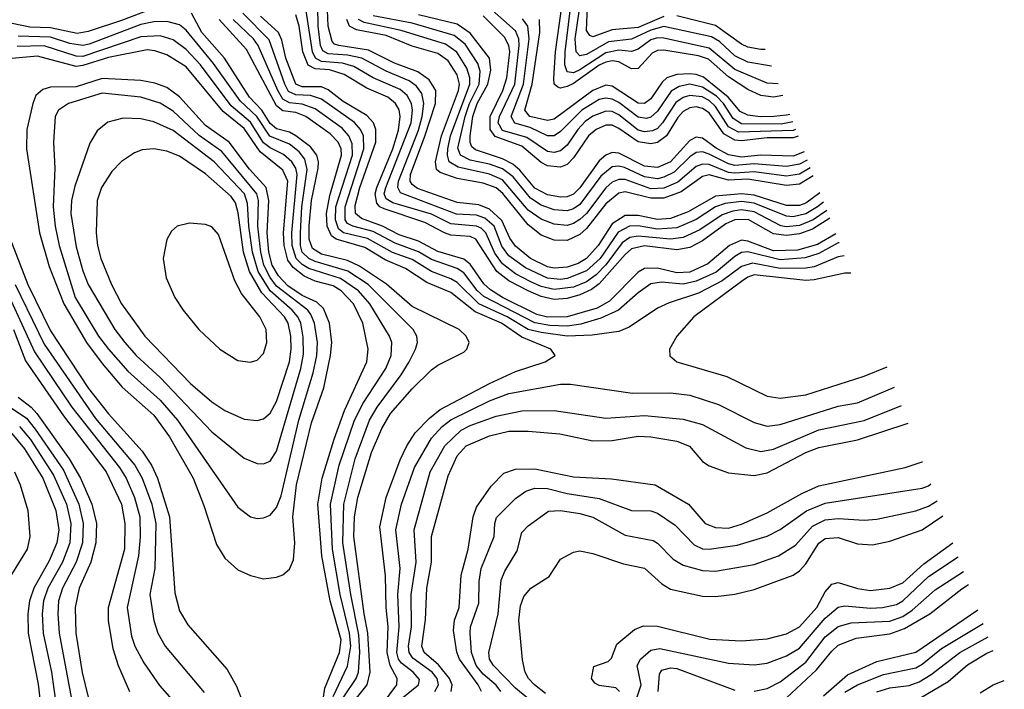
# Model space of a CAD drawing. Header units: inches. Extents: x 990535 to 1117859, y 769386 to 892122.
# Tile 1016 of 1056: x 1095275 to 1098324, y 843096 to 845170. Entities that reach past the tile are written whole.
import ezdxf

# ---------------------------------------------------------------- set-up
doc = ezdxf.new("R2010")
doc.units = ezdxf.units.IN
doc.header["$MEASUREMENT"] = 0
doc.layers.add('B0894', color=7, linetype='Continuous')

msp = doc.modelspace()

# ---------------------------------------------------------------- linework, layer by layer
at = {"layer": 'B0894', "color": 5}
for points, elevation in [([(1097624.4, 844970.9), (1097590, 844973.6), (1097490, 845015.5), (1097410, 845081.4), (1097270, 845112.9), (1097250, 845113.2), (1097230, 845107.3), (1097190, 845078.3), (1097170, 845071), (1097130, 845075.3), (1097090, 845066.9), (1097010, 845014.8), (1096990, 845005.4), (1096970, 845008), (1096963.7, 845030), (1096963.9, 845070), (1096990.6, 845290.6)], 3860), ([(1097753.4, 844633.1), (1097710, 844601.1), (1097690, 844594.3), (1097650, 844594.7), (1097550, 844626.3), (1097510, 844630.9), (1097430, 844623.7), (1097345.5, 844574.5), (1097290, 844554.1), (1097250, 844551.4), (1097190, 844563.8), (1097150, 844563.1), (1097110, 844537.4), (1097066.9, 844470), (1097029.8, 844430), (1097005, 844415), (1096970, 844403.2), (1096930, 844400.2), (1096910, 844404.2), (1096856.7, 844430), (1096810, 844468.4), (1096793.3, 844493.3), (1096767.8, 844547.8), (1096730, 844582.9), (1096696.7, 844596.7), (1096630, 844603.7), (1096507.3, 844647.3), (1096490, 844659.7), (1096484.4, 844670), (1096485.2, 844690), (1096530, 844808.6), (1096562.3, 844910), (1096563.4, 844950), (1096543, 844983), (1096508.2, 845008.2), (1096435.1, 845035.1), (1096355.2, 845075.2), (1096262.9, 845090), (1096250, 845094), (1096242.4, 845102.4), (1096230.4, 845150), (1096226.3, 845250)], 4120), ([(1097677.8, 844829.6), (1097670, 844827), (1097501.2, 844821.2), (1097470, 844837.7), (1097430, 844901.3), (1097410, 844919.3), (1097389, 844931), (1097350, 844935.3), (1097330, 844928.7), (1097307, 844913), (1097266.2, 844850), (1097250, 844832.6), (1097234.6, 844825.4), (1097210, 844822.5), (1097190, 844827.7), (1097130, 844874.8), (1097110, 844885), (1097090, 844886.7), (1097050, 844871.4), (1097026, 844854), (1097003, 844830), (1096970, 844781.6), (1096950, 844764), (1096930, 844758.5), (1096910, 844761.3), (1096845.4, 844805.4), (1096770, 844827), (1096756.8, 844850), (1096761.2, 844870), (1096808.1, 844970), (1096821.9, 845090), (1096820.3, 845110), (1096810, 845135.2), (1096710, 845224.3)], 3960), ([(1097603.8, 845025.5), (1097530, 845038.3), (1097490, 845057.9), (1097442.3, 845102.3), (1097417, 845117), (1097270, 845148.4), (1097230, 845137.1), (1097170, 845109.1), (1097098.7, 845101.3), (1097030, 845061.5), (1097010, 845057.4), (1096998.7, 845070), (1096995.7, 845110), (1097014.3, 845245.7)], 3840), ([(1095710, 845212.4), (1095590, 845166.7), (1095486.5, 845133.5), (1095452.7, 845127.3), (1095370, 845144.2), (1095306.2, 845146.2), (1095190, 845170), (1095090, 845158.1), (1094950, 845196.5)], 4320), ([(1097774.2, 844579.3), (1097732.4, 844550), (1097690, 844532.8), (1097650, 844528.8), (1097631.9, 844531.9), (1097550, 844574.8), (1097510, 844580.7), (1097483.3, 844576.7), (1097450, 844565.9), (1097381.1, 844518.9), (1097330, 844495.3), (1097290, 844490.4), (1097190, 844499.8), (1097164.8, 844495.2), (1097141.2, 844478.8), (1097090, 844410.4), (1097060.2, 844379.8), (1097030, 844357.8), (1096990, 844341.2), (1096930, 844334.1), (1096890, 844344), (1096857.7, 844357.7), (1096810, 844383.1), (1096770, 844413.7), (1096746.3, 844446.3), (1096718, 844510), (1096703.9, 844523.9), (1096690, 844530.8), (1096610, 844537.1), (1096550, 844567.3), (1096430, 844602.8), (1096410, 844615.5), (1096403.7, 844630), (1096408.4, 844650), (1096486.9, 844850), (1096491.5, 844890), (1096488, 844910), (1096474.5, 844934.5), (1096453.6, 844953.6), (1096370, 844989.8), (1096310, 845024.5), (1096274.6, 845034.6), (1096210, 845040.4), (1096190.5, 845050.5), (1096181.5, 845070), (1096160.1, 845210)], 4160), ([(1097764.5, 844604.4), (1097746, 844590), (1097710, 844568.8), (1097670, 844559.7), (1097650, 844561.1), (1097550, 844601.6), (1097510, 844606.7), (1097459.8, 844600.2), (1097430, 844590.6), (1097370, 844550.5), (1097310, 844525.2), (1097250, 844521.5), (1097190, 844531.6), (1097163, 844530), (1097128, 844512), (1097072.4, 844430), (1097030, 844392.1), (1096970, 844368.2), (1096950, 844364.8), (1096910, 844368.9), (1096841.2, 844401.2), (1096790, 844438.7), (1096768.4, 844468.4), (1096744.2, 844530), (1096715.5, 844555.5), (1096690, 844564.5), (1096627.9, 844567.9), (1096454, 844634), (1096445.5, 844650), (1096448.2, 844670), (1096510, 844827.5), (1096521.7, 844870), (1096526.9, 844910), (1096520.6, 844940.6), (1096503.7, 844963.7), (1096480.7, 844980.7), (1096409.5, 845010), (1096334.8, 845050), (1096290, 845059.8), (1096230, 845063.5), (1096213.7, 845073.7), (1096206.9, 845090), (1096199, 845150), (1096197.9, 845210)], 4140), ([(1097638.1, 844934.7), (1097610, 844929.3), (1097570, 844934.5), (1097530, 844953.8), (1097470, 844992.9), (1097407.7, 845047.7), (1097377.6, 845057.6), (1097270, 845074.9), (1097250, 845074), (1097234.1, 845065.9), (1097190, 845018.5), (1097170, 845017.3), (1097130, 845039.2), (1097110, 845042.2), (1097090, 845037.8), (1097070, 845028.5), (1096990, 844971.9), (1096970, 844962.5), (1096950, 844958.1), (1096941, 844961), (1096930, 844970), (1096928.9, 844988.9), (1096934.4, 845070), (1096953.6, 845210)], 3880), ([(1097270, 845179), (1097190, 845145.3), (1097110, 845138.4), (1097050, 845116.1), (1097040.2, 845120.2), (1097030, 845136.2), (1097033.6, 845210)], 3820), ([(1096276.5, 843070), (1096317, 843130), (1096324.5, 843150), (1096328.5, 843211.5), (1096324.9, 843264.9), (1096300, 843390), (1096275.7, 843550), (1096278.9, 843670), (1096313.5, 843810), (1096358.6, 843930), (1096381.9, 843970), (1096456.3, 844070), (1096480.6, 844110), (1096501, 844150), (1096506.7, 844170), (1096504.8, 844190), (1096493.8, 844210), (1096353.8, 844350), (1096291.5, 844391.5), (1096190, 844421.2), (1096169.8, 844429.8), (1096150, 844449.7), (1096144.5, 844470), (1096144, 844510), (1096149.1, 844590), (1096165.4, 844705.4), (1096158.2, 844738.2), (1096140.5, 844760.5), (1096110, 844783.8), (1096049.1, 844809.1), (1096009.6, 844870), (1095957.9, 844917.9), (1095874.5, 845034.5), (1095790, 845137.3), (1095770, 845154), (1095730, 845164.3), (1095690, 845162.9), (1095650, 845154.3), (1095490, 845093.6), (1095470, 845090.2), (1095430, 845096.2), (1095370, 845115.6), (1095270, 845119.1)], 4340), ([(1096310, 843059), (1096350.6, 843110), (1096360.6, 843150), (1096353.2, 843270), (1096341.2, 843330), (1096309.6, 843570), (1096311.7, 843630), (1096321.9, 843690), (1096364.6, 843830), (1096396.2, 843903.8), (1096423.4, 843950), (1096490, 844026.5), (1096550, 844085.5), (1096570, 844100.1), (1096650, 844140.5), (1096659.9, 844150), (1096666.7, 844170), (1096657.7, 844190), (1096635.6, 844210), (1096490, 844282.1), (1096410.8, 844350.8), (1096326.9, 844406.9), (1096290, 844424), (1096210, 844443.9), (1096181.5, 844461.5), (1096170.9, 844490), (1096171.2, 844531.2), (1096178.5, 844610), (1096199.3, 844710), (1096200.3, 844730), (1096195, 844750), (1096175.5, 844775.5), (1096130.3, 844810.3), (1096110, 844821.1), (1096070, 844831.4), (1096050, 844847.8), (1096025, 844890), (1095986.6, 844930), (1095909.5, 845050), (1095838.6, 845130), (1095807, 845190)], 4320), ([(1096398.1, 843050), (1096442.6, 843110), (1096444.3, 843130), (1096422.3, 843170), (1096412.5, 843210), (1096416.4, 843290), (1096409.6, 843350), (1096407.4, 843447.4), (1096390, 843599.1), (1096410.2, 843689.8), (1096453.5, 843806.5), (1096474.2, 843850), (1096500.1, 843890), (1096543.7, 843936.3), (1096577, 843963), (1096730, 844043.5), (1096810, 844080.2), (1096902.2, 844110), (1096933.3, 844130), (1096920.3, 844150), (1096830, 844186.5), (1096766.6, 844230), (1096685.6, 844265.6), (1096610, 844324.6), (1096535.8, 844355.8), (1096470, 844399.3), (1096406.6, 844426.6), (1096344, 844464), (1096254.6, 844490), (1096240.7, 844500.7), (1096227, 844530), (1096225, 844570), (1096235.2, 844624.8), (1096271.8, 844750), (1096270.3, 844770), (1096261.3, 844790), (1096236.2, 844816.2), (1096160.8, 844870), (1096130, 844882.2), (1096090, 844887.5), (1096070, 844902.7), (1095977.7, 845077.7), (1095893, 845170)], 4280), ([(1097828.5, 844438.9), (1097810, 844435.2), (1097735.2, 844404.8), (1097710, 844400.2), (1097630, 844398.8), (1097544, 844416), (1097510, 844406), (1097450, 844361.2), (1097377.5, 844322.5), (1097286.7, 844293.3), (1097250, 844276.7), (1097162, 844218), (1097130, 844204.5), (1097047.4, 844192.6), (1096970, 844190.1), (1096890, 844200.7), (1096850, 844210.8), (1096784.9, 844250), (1096697.2, 844290), (1096630, 844356.2), (1096610, 844367.6), (1096550, 844390.5), (1096490, 844427), (1096428.9, 844448.9), (1096351.7, 844491.7), (1096277.9, 844510), (1096262.1, 844522.1), (1096252.6, 844550), (1096254.2, 844590), (1096305.3, 844750), (1096305, 844785), (1096294.3, 844810), (1096273.3, 844833.3), (1096190, 844894.1), (1096150, 844908.4), (1096110, 844912.1), (1096090, 844923.5), (1096074.4, 844950), (1096013.7, 845090), (1095998.7, 845110), (1095936.3, 845170)], 4260), ([(1097813, 844479.1), (1097810, 844478.3), (1097750, 844445.3), (1097707.6, 844432.4), (1097630, 844426.1), (1097530, 844450.5), (1097510, 844448.5), (1097490, 844436.9), (1097431.8, 844388.2), (1097370, 844360.2), (1097330, 844350.5), (1097262.8, 844357.2), (1097230, 844352), (1097190, 844324), (1097129.4, 844270.6), (1097074.7, 844245.3), (1097012.8, 844227.2), (1096970, 844220.9), (1096917, 844223), (1096870, 844231.1), (1096712.7, 844312.7), (1096691.5, 844331.5), (1096650, 844386.3), (1096630, 844399.4), (1096550, 844426.8), (1096510, 844450.6), (1096437.4, 844477.4), (1096370, 844513.5), (1096306.5, 844530), (1096290, 844538.9), (1096282.9, 844550), (1096282.8, 844590), (1096340.5, 844770), (1096339.1, 844810), (1096330.2, 844830), (1096311.5, 844851.5), (1096210, 844923.9), (1096175, 844935), (1096130, 844937), (1096107.8, 844947.8), (1096095.6, 844970), (1096047.2, 845107.2), (1095965.8, 845190)], 4240), ([(1097802.2, 844507), (1097745.9, 844474.1), (1097683.5, 844456.5), (1097610, 844454), (1097530, 844483.7), (1097510, 844487.2), (1097472.8, 844470), (1097405.8, 844414.2), (1097350, 844388.4), (1097310, 844385.7), (1097250, 844400.5), (1097210, 844399.6), (1097190, 844387.6), (1097101.7, 844298.3), (1097063.2, 844276.8), (1096970, 844249.5), (1096910, 844248.7), (1096876.8, 844256.8), (1096769.8, 844309.8), (1096733.1, 844333.1), (1096712.2, 844352.2), (1096670, 844412.7), (1096650, 844428.7), (1096570, 844451.8), (1096510, 844483.5), (1096450, 844503.3), (1096398.6, 844530), (1096333.8, 844553.8), (1096314.7, 844570), (1096313.9, 844593.9), (1096327.9, 844650), (1096377.7, 844790), (1096378.2, 844830), (1096370.4, 844850), (1096350, 844872.7), (1096276.8, 844916.8), (1096230, 844952.2), (1096210, 844961.3), (1096150, 844962.2), (1096130.5, 844970.5), (1096098.9, 845050), (1096086.7, 845106.7), (1096076.7, 845130), (1096020.8, 845180.8)], 4220), ([(1097783.7, 844554.9), (1097730, 844521.2), (1097690, 844506.4), (1097650, 844501.2), (1097610, 844506.2), (1097531.3, 844551.3), (1097490, 844550.4), (1097462, 844538), (1097390, 844484.9), (1097350, 844464.4), (1097310, 844457.2), (1097210, 844469.8), (1097170, 844460.3), (1097150, 844443), (1097070, 844351.6), (1097046.2, 844333.8), (1097010, 844317.5), (1096970, 844306.3), (1096930, 844303.7), (1096890, 844313.1), (1096849.6, 844330), (1096790, 844360.8), (1096752.8, 844390), (1096688, 844490), (1096670, 844498.6), (1096610, 844502.9), (1096590, 844509.6), (1096530, 844542.1), (1096403.6, 844583.6), (1096389.7, 844590), (1096381.1, 844601.1), (1096375.4, 844630), (1096380.6, 844650), (1096430, 844770.1), (1096448.1, 844828.1), (1096453.4, 844870), (1096450.3, 844890.3), (1096438.8, 844910), (1096414.7, 844930), (1096350, 844957.7), (1096280.1, 845000.1), (1096234.4, 845014.4), (1096190, 845017), (1096168.5, 845028.5), (1096152.1, 845070), (1096139.9, 845150), (1096130, 845184.7)], 4180), ([(1097732.7, 844686.6), (1097690, 844660), (1097650, 844656.1), (1097530, 844676.2), (1097470, 844672.3), (1097410, 844689.1), (1097390, 844684.2), (1097323.6, 844636.4), (1097270, 844616.8), (1097230, 844616.9), (1097150, 844636.6), (1097130, 844632.6), (1097090, 844599.7), (1097030, 844523), (1097010, 844504.1), (1096970, 844485.9), (1096930, 844487.3), (1096890, 844502.9), (1096850, 844534), (1096771.1, 844631.1), (1096750, 844649.4), (1096710, 844664), (1096630, 844677.6), (1096576.8, 844696.8), (1096565.4, 844705.4), (1096562.8, 844730), (1096581.2, 844810), (1096634, 844950), (1096636.8, 844970), (1096630, 844998.8), (1096601.9, 845041.9), (1096570, 845064.9), (1096490, 845088.1), (1096410, 845120.8), (1096318.4, 845138.4), (1096296.7, 845150), (1096287.8, 845170)], 4080), ([(1097723.5, 844710.5), (1097690, 844691.5), (1097650, 844685.4), (1097550, 844698.2), (1097490, 844694.1), (1097470, 844696.5), (1097410, 844721.7), (1097390, 844722.6), (1097370, 844715), (1097313.1, 844666.9), (1097270, 844648.5), (1097230, 844646.4), (1097150, 844674.6), (1097130, 844675), (1097110, 844666.8), (1097090, 844649.2), (1097030.2, 844570), (1097010, 844551.3), (1096990, 844538.7), (1096970, 844532.7), (1096930, 844536.1), (1096890, 844552), (1096850, 844580.3), (1096770, 844673.6), (1096730, 844691.8), (1096632.6, 844712.7), (1096605.4, 844730), (1096600.2, 844750), (1096601.1, 844770), (1096609.2, 844810), (1096668.7, 844970), (1096669.1, 844990), (1096659.6, 845019.6), (1096628.8, 845068.8), (1096594, 845094), (1096456.6, 845136.6), (1096341.2, 845161.2), (1096324.2, 845170)], 4060), ([(1097714.2, 844734.6), (1097690, 844722.7), (1097650, 844715.3), (1097550, 844723), (1097490, 844718.5), (1097470, 844723.2), (1097410, 844753.8), (1097390, 844760.1), (1097370, 844758.9), (1097350, 844745.1), (1097302, 844698), (1097270, 844681.6), (1097250, 844677.3), (1097210, 844683.3), (1097147.9, 844712.1), (1097130, 844716.4), (1097110, 844713.6), (1097074.9, 844685.1), (1097010, 844597.4), (1096990, 844584), (1096970, 844577.8), (1096930, 844580.9), (1096890, 844595.6), (1096857.1, 844617.1), (1096803, 844683), (1096770, 844707.8), (1096730, 844722.1), (1096670, 844734.8), (1096639.7, 844750), (1096631.7, 844771.8), (1096654.6, 844870), (1096668.2, 844910), (1096697.7, 844970), (1096701, 845010), (1096694.1, 845034.1), (1096654.1, 845094.1), (1096620.6, 845120.6), (1096490, 845158.7), (1096370, 845181.3)], 4040), ([(1097704.1, 844760.5), (1097670, 844747.6), (1097570, 844750.6), (1097510, 844743.6), (1097470, 844751.2), (1097432, 844772), (1097390, 844802.5), (1097370, 844806), (1097350, 844795.5), (1097290.9, 844729.1), (1097250, 844711.6), (1097210, 844715.8), (1097130, 844756), (1097110, 844758.3), (1097090, 844750.4), (1097070, 844733.1), (1097010, 844648.6), (1096990, 844629.7), (1096970, 844621.5), (1096950, 844620.2), (1096910, 844627.8), (1096870, 844647.9), (1096823.6, 844703.6), (1096802.4, 844722.4), (1096770, 844738.8), (1096686.7, 844766.7), (1096675.5, 844775.5), (1096669.8, 844789.8), (1096669.8, 844809.8), (1096678.2, 844870), (1096691.9, 844910), (1096725.1, 844970), (1096733.7, 845013.7), (1096730, 845050.7), (1096670, 845128.2), (1096630, 845156), (1096510, 845185)], 4020), ([(1097685.8, 844808.5), (1097670, 844803.5), (1097590, 844804.3), (1097510, 844794.1), (1097490, 844796.2), (1097455.9, 844815.9), (1097410, 844880.8), (1097390, 844895.1), (1097370, 844899.5), (1097350, 844896.3), (1097330, 844885.7), (1097313, 844867), (1097277.8, 844810), (1097250, 844789), (1097230, 844784.9), (1097190, 844791.5), (1097130, 844833), (1097110, 844842.7), (1097090, 844843.5), (1097059.9, 844830), (1097036.4, 844810), (1096990, 844742), (1096970, 844721.4), (1096950, 844713.4), (1096910, 844717.1), (1096890, 844727.7), (1096830, 844778.5), (1096747.6, 844807.6), (1096731.8, 844830), (1096732.2, 844870), (1096771.2, 844950), (1096783.7, 844990), (1096793, 845070), (1096790.2, 845090.2), (1096775.8, 845115.8), (1096710, 845181.9)], 3980), ([(1097668.9, 844853.2), (1097633.6, 844846.4), (1097510, 844847.6), (1097484.1, 844864.1), (1097454.8, 844910), (1097432.5, 844932.5), (1097390, 844960.8), (1097350, 844969.8), (1097317.1, 844962.9), (1097292.1, 844947.9), (1097250, 844886.6), (1097230, 844867.4), (1097215.9, 844864.1), (1097190, 844867.7), (1097130, 844912.8), (1097110, 844923.4), (1097090, 844926.9), (1097070, 844922.5), (1097016.3, 844890), (1096950, 844823), (1096930, 844810.5), (1096910, 844809.7), (1096855.5, 844835.5), (1096808.8, 844848.8), (1096797.1, 844870), (1096835.3, 844970), (1096852.4, 845110), (1096848.8, 845150), (1096832, 845172)], 3940), ([(1097660.1, 844876.6), (1097650, 844873.9), (1097610.6, 844869.4), (1097568.6, 844868.6), (1097530, 844874.1), (1097505.9, 844885.9), (1097469.5, 844930), (1097392.2, 844992.2), (1097370, 845000.4), (1097350, 845001.8), (1097310, 845000), (1097279.2, 844990), (1097264.2, 844975.8), (1097230, 844924.5), (1097210, 844910.5), (1097190, 844910.9), (1097110, 844963.8), (1097090, 844967), (1097050, 844950.6), (1096930, 844862.1), (1096910, 844857.6), (1096854.5, 844870), (1096839.2, 844890), (1096861.9, 844970), (1096885.5, 845130), (1096884.6, 845170)], 3920), ([(1097584.2, 845077.4), (1097570, 845077.1), (1097530, 845084.4), (1097510, 845093.4), (1097430, 845151.5), (1097310, 845181.5)], 3820), ([(1096245.4, 843074.6), (1096290, 843168.4), (1096300.3, 843230), (1096295.8, 843270), (1096267.2, 843390), (1096243.2, 843530), (1096237.8, 843670), (1096264, 843790), (1096312.2, 843930), (1096338.1, 843981.9), (1096408.7, 844090), (1096424.9, 844130), (1096427.6, 844170), (1096420.3, 844190), (1096359.7, 844290), (1096324, 844330), (1096268.8, 844368.8), (1096170, 844399.2), (1096150, 844411.3), (1096130.7, 844430.7), (1096118.9, 844470), (1096117.9, 844510), (1096134.1, 844690), (1096129.5, 844709.5), (1096117.3, 844730), (1096092.3, 844752.3), (1096050, 844773), (1096030, 844788.4), (1095990, 844852), (1095930, 844903.1), (1095834.3, 845030), (1095790, 845077.2), (1095750, 845106.8), (1095710, 845119.7), (1095650, 845116.4), (1095470, 845055.6), (1095450, 845056.2), (1095350, 845088.3), (1095266.9, 845086.9)], 4360), ([(1096203.4, 842990), (1096220.1, 843099.9), (1096265.4, 843210), (1096270, 843250), (1096236.8, 843370), (1096210.7, 843510), (1096198.6, 843670), (1096212, 843750), (1096248.6, 843871.4), (1096280.4, 843959.6), (1096349.9, 844110), (1096354.5, 844150), (1096337.8, 844230), (1096308.9, 844290), (1096270.8, 844330), (1096245.2, 844345.2), (1096190, 844360.3), (1096155.7, 844375.7), (1096121.9, 844401.9), (1096105.5, 844425.5), (1096093.8, 844470), (1096091.8, 844510), (1096105.6, 844670), (1096090, 844703.7), (1096020, 844760), (1095970, 844832.5), (1095905.1, 844885.1), (1095790, 845023.8), (1095730, 845061.3), (1095693.5, 845073.5), (1095670, 845075.9), (1095550, 845052.8), (1095470, 845027.4), (1095450, 845024.9), (1095330, 845056.8), (1095250, 845049.1)], 4380), ([(1095237.6, 844510), (1095299.6, 844350), (1095370, 844206.4), (1095487.6, 844027.7), (1095550, 843949.4), (1095654.2, 843834.2), (1095682.6, 843790), (1095701.6, 843750), (1095739.1, 843630), (1095755.3, 843395.3), (1095770, 843339), (1095795.7, 843295.7), (1095917.5, 843157.5), (1095946.3, 843106.3), (1095968.3, 843050)], 4380), ([(1095207.1, 844387.1), (1095320.8, 844140.8), (1095435.9, 843970), (1095583.4, 843783.4), (1095604, 843750), (1095630.3, 843690), (1095646.4, 843630), (1095648.2, 843568.2), (1095642.6, 843510), (1095607.9, 843350), (1095621.4, 843261.4), (1095631.4, 843230), (1095658.8, 843178.8), (1095708.2, 843108.2), (1095792.7, 843012.7)], 4340), ([(1097830, 844385.3), (1097735.9, 844364.1), (1097710, 844362.3), (1097550, 844379.2), (1097530, 844372.8), (1097510, 844359.5), (1097362.5, 844250), (1097310.2, 844190), (1097287.1, 844150), (1097288.8, 844128.8), (1097310.1, 844110.1), (1097465.3, 844065.3), (1097590, 844003.6), (1097630, 843997.5), (1097710, 844008.6), (1097890, 844065.6), (1097961.2, 844095.2)], 4280), ([(1097849.5, 844384.7), (1097830, 844385.3)], 4280), ([(1095260.6, 844350), (1095350, 844164.6), (1095510, 843935), (1095631.1, 843790), (1095654.1, 843750), (1095684.2, 843670), (1095695.9, 843610), (1095693.2, 843470), (1095678.1, 843390), (1095689.7, 843309.7), (1095702.9, 843270), (1095725.4, 843230), (1095846.1, 843086.1)], 4360), ([(1095255.2, 844210), (1095293.2, 844113.2), (1095410, 843942.9), (1095542.4, 843770), (1095590.3, 843670), (1095600, 843610), (1095599.2, 843530), (1095549.2, 843349.2), (1095548.8, 843308.8), (1095562.9, 843222.9), (1095579.5, 843170), (1095614.5, 843090)], 4320), ([(1096450, 843061.8), (1096510.3, 843110), (1096512.7, 843127.3), (1096493.7, 843150), (1096457.5, 843177.5), (1096448.4, 843190), (1096443.1, 843210), (1096450.1, 843290), (1096446.2, 843390), (1096452.8, 843470), (1096439.5, 843590), (1096457.7, 843670), (1096497.1, 843782.9), (1096550, 843873.6), (1096582.9, 843910), (1096610, 843930.3), (1096730, 843989.2), (1096790, 844012.2), (1096950, 844040.9), (1096980.8, 844040.8), (1097172.9, 844012.9), (1097290, 844014.2), (1097350, 844007.1), (1097438.7, 843978.7), (1097550, 843923), (1097590, 843911), (1097630, 843916.6), (1097810, 843973.5), (1097870, 843983.8), (1097984.7, 844032.3)], 4260), ([(1095270, 844000.6), (1095310, 843970), (1095328.1, 843950), (1095428, 843810), (1095463.2, 843750), (1095498.2, 843670), (1095512.1, 843610), (1095510.3, 843550), (1095495.3, 843490), (1095458.4, 843410), (1095446.6, 843350), (1095448.5, 843270), (1095468.6, 843148.6), (1095497.6, 843030)], 4280), ([(1096560.7, 843090), (1096571.9, 843110), (1096567.6, 843130), (1096552.1, 843150), (1096492.6, 843192.6), (1096480.8, 843210), (1096478.7, 843230), (1096488, 843290), (1096486.8, 843390), (1096502.2, 843490), (1096496.4, 843590), (1096545.9, 843770), (1096591, 843850), (1096641.7, 843898.3), (1096670, 843913.6), (1096750, 843942.4), (1096830, 843958.5), (1096930, 843959.7), (1097090, 843935.8), (1097210, 843943.7), (1097330, 843933.3), (1097390, 843916.1), (1097523.8, 843843.8), (1097570, 843833), (1097610, 843839.7), (1097750, 843899.6), (1097890, 843929), (1098005.9, 843975.4)], 4240), ([(1095248.2, 843968.2), (1095295.7, 843935.7), (1095322.3, 843902.3), (1095410, 843774.8), (1095457.9, 843670), (1095471.8, 843610), (1095469.1, 843550), (1095449.2, 843490), (1095406.8, 843410), (1095395.4, 843370), (1095392.7, 843330), (1095396.5, 843270), (1095444.1, 843015.9)], 4260), ([(1096611.6, 843090), (1096614, 843110), (1096606.3, 843130), (1096572, 843172), (1096527.5, 843210), (1096519.8, 843230), (1096531.4, 843311.4), (1096535.5, 843410), (1096550.6, 843490), (1096550.5, 843570), (1096602.2, 843757.8), (1096630, 843819.8), (1096657.9, 843850), (1096730, 843881.4), (1096790, 843895.5), (1096850, 843895.8), (1096947.8, 843887.8), (1097050, 843866), (1097110, 843866.7), (1097190, 843880.4), (1097230, 843878.3), (1097310, 843864.6), (1097349.5, 843849.5), (1097390, 843801.4), (1097410, 843788), (1097470, 843766.2), (1097550, 843758.8), (1097590, 843766.9), (1097710, 843829.5), (1097750, 843845.1), (1097870, 843869.2), (1098026.3, 843920.8)], 4220), ([(1095250, 843888.1), (1095290, 843840.8), (1095345.9, 843750), (1095386.5, 843650), (1095395.6, 843590), (1095390, 843550), (1095366, 843494), (1095318, 843410), (1095305.1, 843370), (1095299.5, 843330), (1095300.8, 843270), (1095331.9, 843111.9), (1095348.6, 842970)], 4220), ([(1095274.6, 843910), (1095307.9, 843870), (1095379.3, 843759.3), (1095419.6, 843670), (1095433.5, 843610), (1095429.9, 843550.1), (1095406.9, 843490), (1095361.6, 843410), (1095348.3, 843370), (1095344.1, 843330), (1095347.7, 843270), (1095373.7, 843150), (1095394.9, 842994.9)], 4240), ([(1096705.4, 843090), (1096694.7, 843110), (1096636.8, 843190), (1096628.4, 843211.6), (1096618.3, 843278.3), (1096621.9, 843310), (1096635.5, 843350), (1096642.1, 843450), (1096663.7, 843530), (1096679.5, 843630), (1096690, 843660.1), (1096734.7, 843725.3), (1096774.2, 843765.8), (1096810, 843777.8), (1096870, 843778.9), (1096990, 843753.9), (1097108.2, 843748.2), (1097243.1, 843730), (1097346.5, 843670), (1097397.8, 843610), (1097430, 843597.5), (1097470, 843595.5), (1097510, 843608), (1097590, 843642.8), (1097697.4, 843702.6), (1097750, 843726), (1098017.1, 843782.9), (1098070, 843800.5), (1098071.1, 843801.1)], 4180), ([(1095258.5, 843770), (1095276.4, 843730), (1095300.4, 843650), (1095306.6, 843570), (1095297.7, 843530), (1095235.6, 843430)], 4180), ([(1096765, 843090), (1096750, 843109.2), (1096710, 843143.3), (1096688.1, 843170), (1096674.1, 843210), (1096670.2, 843270), (1096670.6, 843290), (1096697, 843363), (1096698.1, 843430), (1096703.8, 843470), (1096744.7, 843570), (1096745.9, 843610), (1096751.8, 843628.2), (1096810, 843686.9), (1096842.5, 843710), (1096870, 843719.5), (1096910, 843718.1), (1096970, 843702.3), (1097070, 843687.7), (1097170, 843650.5), (1097230, 843648.8), (1097250, 843641.6), (1097305, 843605), (1097364.2, 843544.2), (1097390, 843531.1), (1097410, 843530.1), (1097496.9, 843543.1), (1097590, 843570.1), (1097630, 843590.8), (1097711.4, 843648.6), (1097770, 843672.8), (1098070, 843719.5), (1098090, 843726.7), (1098096.9, 843732.1)], 4160), ([(1096846.7, 843070), (1096810, 843099.6), (1096742.3, 843170), (1096729.6, 843190), (1096728.3, 843210), (1096756.7, 843330), (1096765.7, 843434.3), (1096777.5, 843462.5), (1096815.2, 843524.8), (1096830, 843581.6), (1096850, 843602.9), (1096912.4, 843647.6), (1096950, 843650.1), (1097010, 843640.5), (1097050, 843629.4), (1097150, 843573.4), (1097236.7, 843556.7), (1097250, 843548.9), (1097299, 843499), (1097330, 843480.3), (1097390, 843464), (1097430, 843462.6), (1097550, 843482.7), (1097625.5, 843510), (1097677.7, 843542.3), (1097730, 843601.9), (1097770, 843620.7), (1097810, 843625), (1097890, 843619.7), (1097930, 843622.9), (1098050, 843648.7), (1098090, 843663.8), (1098116.3, 843680.2)], 4140), ([(1096903.2, 843083.1), (1096869.6, 843110), (1096851, 843130), (1096840.1, 843150), (1096832.5, 843187.5), (1096820.7, 843310), (1096825.5, 843354.5), (1096836.4, 843383.6), (1096858, 843410), (1096914.6, 843445.4), (1096950, 843499), (1096990, 843521.3), (1097010, 843525.4), (1097050, 843516.9), (1097144.5, 843484.5), (1097210, 843471.1), (1097263.2, 843423.2), (1097290, 843406.7), (1097390, 843384.7), (1097430, 843384), (1097490, 843391.3), (1097550, 843405.7), (1097670, 843450.1), (1097690, 843463.1), (1097710, 843485.2), (1097750, 843548.7), (1097770, 843563.6), (1097810, 843566.1), (1097870, 843547.2), (1097916.3, 843543.7), (1097970, 843554.8), (1098070, 843590.1), (1098133.7, 843633.5)], 4120), ([(1097132.4, 843090), (1097120.9, 843100.9), (1097070, 843108.4), (1097055.9, 843115.9), (1097045.6, 843130), (1097053.3, 843166.7), (1097097.9, 843182.1), (1097107.3, 843192.7), (1097124, 843236), (1097178.6, 843281.4), (1097207, 843293), (1097250, 843291.5), (1097411.9, 843251.9), (1097510, 843246.6), (1097590, 843253.2), (1097650, 843267.7), (1097690, 843289.4), (1097743.4, 843350), (1097770, 843398.1), (1097790, 843421.6), (1097810, 843426.7), (1097870, 843408.2), (1097910, 843402.6), (1097970, 843409.5), (1098010, 843425.9), (1098075.3, 843484.7), (1098165.1, 843549.5)], 4080), ([(1097185.8, 843070), (1097199.8, 843110), (1097186.9, 843170), (1097198, 843190), (1097230, 843217.7), (1097257, 843223), (1097470, 843177.1), (1097550, 843171.7), (1097590, 843177.4), (1097650, 843200.2), (1097690, 843223.5), (1097770, 843316.9), (1097810, 843350.4), (1097830, 843355.1), (1097910, 843347.9), (1097947, 843350), (1097990, 843359.5), (1098010, 843370.1), (1098090, 843445.2), (1098181.1, 843506.9)], 4060), ([(1097550, 843090.5), (1097590, 843098.8), (1097630, 843119.4), (1097710, 843180.2), (1097770, 843259.4), (1097810, 843290.9), (1097850, 843302.1), (1097970, 843307.6), (1098010, 843321.6), (1098038.6, 843341.4), (1098110, 843404.6), (1098198.3, 843460.8)], 4040), ([(1097650, 843070.1), (1097743.1, 843156.9), (1097790, 843214.6), (1097810, 843232.7), (1097865.3, 843254.7), (1097970, 843268.6), (1098015.5, 843284.5), (1098093.4, 843330), (1098192.9, 843407.1), (1098213.3, 843420.6)], 4020), ([(1097764.1, 843075.9), (1097839, 843141), (1097930, 843182.6), (1098050, 843211.8), (1098242.7, 843342.1)], 3980), ([(1097830, 843087.1), (1097870, 843110.3), (1097950, 843142.3), (1098050, 843162.8), (1098070, 843173.8), (1098130, 843222.6), (1098258.4, 843300)], 3960), ([(1097930, 843088.9), (1097970, 843100.5), (1098030, 843108.5), (1098060.6, 843119.4), (1098097.9, 843142.1), (1098186.6, 843210), (1098273.9, 843258.5)], 3940), ([(1098064.7, 843070), (1098150, 843120.3), (1098210, 843172), (1098270, 843208), (1098289.4, 843217)], 3920), ([(1097252.3, 843090), (1097256.4, 843143.6), (1097263.8, 843156.2), (1097290, 843163.4), (1097310, 843160.7), (1097490, 843093.5)], 4040), ([(1098250, 843085.6), (1098290, 843109.8), (1098324.4, 843124.1)], 3880)]:
    msp.add_lwpolyline(points, dxfattribs=dict(at, elevation=elevation))
for points, elevation in [([(1095530, 844987.1), (1095450, 844961.9), (1095370, 844961.1), (1095346.1, 844953.9), (1095325.2, 844934.8), (1095315.2, 844910), (1095297, 844830), (1095295.8, 844770), (1095336.5, 844510), (1095366, 844406), (1095411.3, 844290), (1095482, 844170), (1095530, 844104.7), (1095592, 844032), (1095690, 843945.6), (1095738.2, 843878.2), (1095811.7, 843750), (1095845.5, 843665.5), (1095884.5, 843544.5), (1095910, 843502.6), (1095950, 843466.8), (1095990, 843449.3), (1096030, 843438.6), (1096070, 843443.2), (1096090, 843451.3), (1096110, 843468.8), (1096122.3, 843497.7), (1096127, 843550), (1096121, 843630), (1096132, 843730), (1096179, 843921), (1096216.8, 844030), (1096237.8, 844130), (1096241.7, 844170), (1096234.3, 844230), (1096215.5, 844275.5), (1096195, 844295), (1096150, 844315.6), (1096105.6, 844345.6), (1096076.4, 844376.4), (1096057, 844410), (1096046.5, 844450), (1096041.1, 844510), (1096046.3, 844610), (1096038.6, 844650), (1095986.3, 844706.4), (1095924, 844790), (1095850, 844841.7), (1095770, 844931.2), (1095730, 844959.4), (1095692.9, 844972.9), (1095650, 844981.2)], 4420), ([(1095530, 844942.2), (1095426.2, 844910), (1095395.1, 844890), (1095384.4, 844870), (1095378.9, 844790), (1095383.4, 844710), (1095378.6, 844590), (1095384.4, 844530), (1095396.6, 844470), (1095446.7, 844310), (1095519.2, 844190), (1095550, 844149.7), (1095610, 844081.3), (1095710, 843992.1), (1095763.1, 843930), (1095950, 843660.2), (1095990, 843630.2), (1096010, 843625.2), (1096030, 843627), (1096050, 843635.5), (1096070, 843659), (1096084.1, 843695.9), (1096139.3, 843930), (1096183.4, 844076.6), (1096194.7, 844130), (1096197.3, 844170), (1096187.8, 844230), (1096176.8, 844256.8), (1096167.1, 844270), (1096070, 844344.8), (1096050, 844371.2), (1096031.2, 844410), (1096021.5, 844450), (1096012.2, 844530), (1096014.5, 844610), (1096009.6, 844630), (1095901.2, 844761.2), (1095830.9, 844810.9), (1095750, 844886.7), (1095710, 844911.4), (1095650, 844929.7)], 4440), ([(1095595.7, 844864.3), (1095548.1, 844851.9), (1095514.7, 844825.3), (1095492.2, 844787.8), (1095445.4, 844654.6), (1095434.9, 844610), (1095433, 844570), (1095450, 844466), (1095470, 844392.1), (1095486.4, 844350), (1095569.4, 844210), (1095600.8, 844170), (1095635.6, 844130), (1095710, 844062.2), (1095870, 843894), (1095970, 843812.3), (1096010, 843795.8), (1096030, 843794.3), (1096050, 843802.3), (1096070, 843834), (1096145.4, 844090), (1096153.8, 844133.8), (1096153.2, 844186.8), (1096145.2, 844230), (1096136, 844250), (1096119, 844270), (1096050, 844330), (1096013.3, 844390), (1095995.3, 844450), (1095984.1, 844530), (1095980.8, 844600.8), (1095970.9, 844630), (1095877, 844730), (1095750, 844826.4), (1095690, 844852.9), (1095650, 844862.8)], 4460), ([(1095690, 844769.9), (1095653.8, 844766.2), (1095630, 844757), (1095589.7, 844730.3), (1095560.4, 844699.6), (1095527.7, 844650), (1095514.5, 844610), (1095511.6, 844510), (1095515.4, 844470), (1095526.5, 844430), (1095558.6, 844350), (1095590.2, 844289.8), (1095661.9, 844190), (1095803.3, 844043.3), (1095870, 843986.2), (1095910, 843959.2), (1095970, 843933), (1096010, 843928.4), (1096030, 843933.5), (1096050, 843951.2), (1096070, 843987.7), (1096110.5, 844110), (1096115.6, 844150), (1096114.6, 844190), (1096106.3, 844230), (1096095.3, 844250), (1096024.2, 844324.2), (1095986.5, 844390), (1095968.4, 844450), (1095951.4, 844571.4), (1095942.9, 844602.9), (1095930, 844622.6), (1095850, 844692.6), (1095770, 844746.6), (1095730, 844762.3)], 4480), ([(1095800.7, 844539.3), (1095762, 844530), (1095744.7, 844515.3), (1095730.7, 844489.3), (1095718.7, 844430), (1095728.4, 844370), (1095755.1, 844310), (1095781.5, 844270), (1095830, 844210.8), (1095894.3, 844150), (1095950, 844114.6), (1095990, 844109.7), (1096010, 844116), (1096030, 844135.8), (1096040.2, 844170), (1096037.8, 844210), (1096018.4, 844250), (1095962.2, 844322.2), (1095940.9, 844360.9), (1095890, 844505), (1095870, 844527.8), (1095850, 844535.5)], 4520)]:
    msp.add_lwpolyline(points, close=True, dxfattribs=dict(at, elevation=elevation))

doc.saveas('drawing.dxf')
